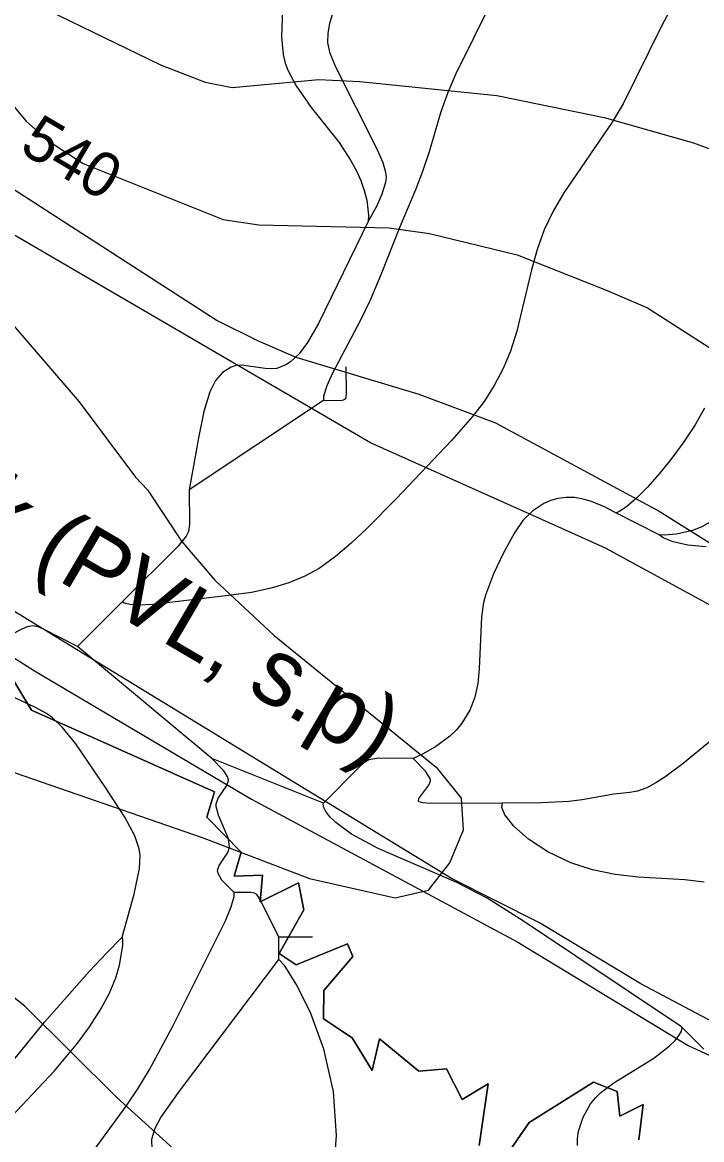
# Model space of a CAD drawing. Extents: x -709584 to -702006, y -1161789 to -1157496.
# Drawn here: x -707739.3 to -707587.5, y -1158652.2 to -1158402.5 of the extents above; entities that cross this region are included whole.
import ezdxf

# ---------------------------------------------------------------- set-up
doc = ezdxf.new("R2010")
doc.units = 0
for name, color, linetype in [('102_obvod PÚ', 7, 'Continuous'), ('103_hranice KÚ', 7, 'Continuous'), ('120_vrstevnice hlavní', 7, 'Continuous'), ('121_vrstevnice hlavní_popis', 7, 'Continuous'), ('122_vrstevnice základní', 7, 'Continuous'), ('408_BPEJ_linie', 7, 'Continuous'), ('411_akumulovaný odtok', 7, 'Continuous'), ('419_LPIS PB', 7, 'Continuous'), ('501_vodní tok', 7, 'Continuous'), ('502_vodní tok_popis', 7, 'Continuous')]:
    doc.layers.add(name, color=color, linetype=linetype)

msp = doc.modelspace()

# ---------------------------------------------------------------- linework, layer by layer
at = {"layer": '102_obvod PÚ'}
for points in [[(-707742.45, -1158547.56), (-707737.26, -1158556.26), (-707696.36, -1158574.46), (-707698.1, -1158580.17), (-707690.4, -1158587.99), (-707692, -1158593.37), (-707685.66, -1158593.1), (-707686.17, -1158599.07), (-707677.62, -1158594.82), (-707676.43, -1158600.89), (-707681.92, -1158610.62), (-707678.08, -1158613.16), (-707666.66, -1158608.46), (-707665.49, -1158611.31), (-707671.96, -1158618.92), (-707672.01, -1158625.25), (-707665.63, -1158629.52), (-707661.12, -1158636.78), (-707659.5, -1158629.71), (-707650.73, -1158636.92), (-707644.54, -1158636.41), (-707640.99, -1158643.28), (-707635.2, -1158639.74), (-707637.25, -1158653.58)], [(-707631.56, -1158656.38), (-707626.02, -1158648.43), (-707611.7, -1158639.4), (-707606.35, -1158641.46), (-707605.81, -1158647), (-707600.56, -1158644.4), (-707601.55, -1158652.3)]]:
    msp.add_lwpolyline(points, dxfattribs=at)
at = {"layer": '103_hranice KÚ'}
for points in [[(-707637.25, -1158653.58), (-707635.2, -1158639.74), (-707640.99, -1158643.28), (-707644.54, -1158636.41), (-707650.73, -1158636.92), (-707659.5, -1158629.71), (-707661.12, -1158636.78), (-707665.63, -1158629.52), (-707672.01, -1158625.25), (-707671.96, -1158618.92), (-707665.49, -1158611.31), (-707666.66, -1158608.46), (-707678.08, -1158613.16), (-707681.92, -1158610.62), (-707676.43, -1158600.89), (-707677.62, -1158594.82), (-707686.17, -1158599.07), (-707685.66, -1158593.1), (-707692, -1158593.37), (-707690.4, -1158587.99), (-707698.1, -1158580.17), (-707696.36, -1158574.46), (-707737.26, -1158556.26), (-707742.45, -1158547.56)], [(-707637.25, -1158653.58), (-707635.2, -1158639.74), (-707640.99, -1158643.28), (-707644.54, -1158636.41), (-707650.73, -1158636.92), (-707659.5, -1158629.71), (-707661.12, -1158636.78), (-707665.63, -1158629.52), (-707672.01, -1158625.25), (-707671.96, -1158618.92), (-707665.49, -1158611.31), (-707666.66, -1158608.46), (-707678.08, -1158613.16), (-707681.92, -1158610.62), (-707676.43, -1158600.89), (-707677.62, -1158594.82), (-707686.17, -1158599.07), (-707685.66, -1158593.1), (-707692, -1158593.37), (-707690.4, -1158587.99), (-707698.1, -1158580.17), (-707696.36, -1158574.46), (-707737.26, -1158556.26), (-707742.45, -1158547.56)], [(-707601.55, -1158652.3), (-707600.56, -1158644.4), (-707605.81, -1158647), (-707606.35, -1158641.46), (-707611.7, -1158639.4), (-707626.02, -1158648.43), (-707631.56, -1158656.38)], [(-707601.55, -1158652.3), (-707600.56, -1158644.4), (-707605.81, -1158647), (-707606.35, -1158641.46), (-707611.7, -1158639.4), (-707626.02, -1158648.43), (-707631.56, -1158656.38)]]:
    msp.add_lwpolyline(points, dxfattribs=at)
at = {"layer": '120_vrstevnice hlavní'}
msp.add_lwpolyline([(-707764.46, -1158399.84), (-707752.46, -1158409.27), (-707745.31, -1158416.42), (-707738.46, -1158424.56), (-707733.6, -1158428.84), (-707725.74, -1158433.99), (-707694.45, -1158446.56), (-707686.45, -1158447.7), (-707657.31, -1158448.42), (-707648.31, -1158449.7), (-707628.7, -1158454.43), (-707609.02, -1158462.28), (-707599.59, -1158466.28), (-707577.16, -1158480.7)], dxfattribs=at)
at = {"layer": '122_vrstevnice základní'}
for points in [[(-707907.18, -1158326.41), (-707901.6, -1158337.84), (-707895.75, -1158346.41), (-707887.46, -1158355.13), (-707880.32, -1158360.84), (-707873.32, -1158365.41), (-707863.32, -1158370.7), (-707843.32, -1158379.56), (-707811.03, -1158398.27), (-707775.03, -1158417.99), (-707695.74, -1158469.13), (-707686.74, -1158473.56), (-707678.17, -1158477.28), (-707650.74, -1158485.56), (-707633.59, -1158491.99)], [(-707733.6, -1158399.7), (-707708.45, -1158411.99), (-707698.45, -1158415.84), (-707692.45, -1158416.99), (-707673.02, -1158415.27), (-707663.88, -1158415.7), (-707633.31, -1158418.84), (-707609.31, -1158423.7), (-707589.31, -1158429.42), (-707579.31, -1158433.13)], [(-707746.88, -1158463.85), (-707726.6, -1158487.28), (-707714.03, -1158504.13), (-707711.31, -1158506.99), (-707703.74, -1158518.42), (-707696.31, -1158527.14), (-707683.02, -1158539.56), (-707646.8, -1158568.99), (-707641.17, -1158575.99)], [(-707633.59, -1158491.99), (-707597.02, -1158511.71), (-707579.02, -1158522.99), (-707565.16, -1158533.28), (-707555.73, -1158542.85), (-707538.59, -1158568.71), (-707531.87, -1158581.28), (-707522.02, -1158603.28), (-707514.59, -1158612.57), (-707503.87, -1158622.57), (-707484.87, -1158637), (-707469.01, -1158645.43), (-707460.44, -1158651), (-707449.01, -1158657.28), (-707440.58, -1158663.71), (-707435.01, -1158670), (-707431.87, -1158676.28)], [(-707868.75, -1158527.14), (-707856.18, -1158533.71), (-707831.03, -1158544.42), (-707816.75, -1158548.85), (-707796.74, -1158553.85), (-707785.32, -1158556.14), (-707761.05, -1158563.32), (-707699.13, -1158584.7), (-707675.14, -1158593.86), (-707655.96, -1158598.22), (-707648.54, -1158596.47), (-707643.75, -1158590.37), (-707640.69, -1158582.95), (-707641.17, -1158575.99)], [(-707583.31, -1158756.15), (-707591.88, -1158757.57), (-707597.59, -1158757.72), (-707603.31, -1158757), (-707614.73, -1158752.57), (-707620.73, -1158749), (-707629.02, -1158742.72), (-707635.59, -1158736.72), (-707655.59, -1158714.43), (-707679.02, -1158683), (-707692.31, -1158667.28), (-707701.6, -1158657.86), (-707718.17, -1158642.86), (-707738.74, -1158622.43), (-707751.88, -1158612.14), (-707762.03, -1158605.42), (-707774.74, -1158598.28), (-707792.74, -1158590.57), (-707815.6, -1158583.57), (-707855.6, -1158572.85), (-707869.89, -1158566.85), (-707893.75, -1158553.56), (-707918.46, -1158537.99)]]:
    msp.add_lwpolyline(points, dxfattribs=at)
at = {"layer": '408_BPEJ_linie'}
msp.add_lwpolyline([(-707564, -1158544.5), (-707609, -1158520), (-707620.24, -1158514.97), (-707661.5, -1158496.5), (-707846.5, -1158388.5), (-707862, -1158376), (-707894.5, -1158354.5), (-707897.13, -1158352.84), (-707897.93, -1158352.24)], dxfattribs=at)
at = {"layer": '411_akumulovaný odtok'}
for p, q in [((-707671.99, -1158487), (-707701.99, -1158507)), ((-707596.99, -1158517), (-707606.99, -1158512)), ((-707716.99, -1158532), (-707726.99, -1158542)), ((-707696.99, -1158567), (-707726.99, -1158542)), ((-707671.99, -1158577), (-707696.99, -1158567)), ((-707674.49, -1158607), (-707681.99, -1158607)), ((-707681.99, -1158612), (-707681.99, -1158607)), ((-707586.99, -1158632), (-707591.99, -1158627))]:
    msp.add_line(p, q, dxfattribs=at)
for points in [[(-707676.99, -1158349.5), (-707681.19, -1158399.57), (-707681.36, -1158405.72), (-707681.01, -1158409.67), (-707680.57, -1158411.57), (-707679.93, -1158413.32), (-707678.13, -1158416.66), (-707674.74, -1158421.46), (-707668.54, -1158429.32), (-707665.94, -1158433.27), (-707664.73, -1158435.5), (-707663.69, -1158437.79), (-707662.89, -1158440.05), (-707662.36, -1158442.19), (-707661.93, -1158445.6), (-707661.99, -1158447)], [(-707666.99, -1158392), (-707669.38, -1158398.62), (-707670.65, -1158402.68), (-707671.07, -1158404.85), (-707671.13, -1158406.94), (-707670.66, -1158409.13), (-707669.36, -1158412.37), (-707660.14, -1158430.58), (-707658.74, -1158433.79), (-707658.12, -1158435.93), (-707658.02, -1158437.06), (-707658.15, -1158438.26), (-707658.94, -1158440.88), (-707660.09, -1158443.45), (-707661.99, -1158447)], [(-707591.44, -1158393.8), (-707596.46, -1158403.31), (-707605.04, -1158420.64), (-707607.5, -1158424.74), (-707618.31, -1158440.58), (-707620.71, -1158444.66), (-707622.73, -1158448.88), (-707624.28, -1158453.26), (-707625.51, -1158457.77), (-707628.77, -1158471.53), (-707630.22, -1158475.99), (-707631.88, -1158479.87), (-707633.87, -1158483.61), (-707636.14, -1158487.19), (-707638.69, -1158490.61), (-707643.39, -1158495.91), (-707655.69, -1158508.89), (-707662.37, -1158515.68), (-707665.79, -1158518.89), (-707669.32, -1158521.87), (-707673, -1158524.53), (-707676.15, -1158526.29), (-707679.75, -1158527.79), (-707683.69, -1158528.98), (-707688.11, -1158529.89), (-707692.62, -1158530.53), (-707710.08, -1158532.61), (-707713.37, -1158532.74), (-707715.31, -1158532.58), (-707716.56, -1158532.3), (-707716.99, -1158532)], [(-707634.48, -1158397.85), (-707642.49, -1158414.12), (-707644.23, -1158418.13), (-707645.77, -1158422.5), (-707648.41, -1158431.42), (-707649.85, -1158435.83), (-707651.44, -1158439.88), (-707654.97, -1158448.15), (-707659.16, -1158458.94), (-707661.58, -1158464.59), (-707663.83, -1158469.21), (-707669.97, -1158480.91), (-707671.25, -1158483.73), (-707672, -1158486.05), (-707671.99, -1158487)], [(-707661.99, -1158447), (-707673.15, -1158469.78), (-707675.6, -1158474.07), (-707677.47, -1158476.59), (-707679.29, -1158478.31), (-707680.28, -1158478.98), (-707682.4, -1158479.83), (-707683.68, -1158479.94), (-707685.01, -1158479.85), (-707690.35, -1158479.1), (-707691.61, -1158479.21), (-707692.66, -1158479.53), (-707694.57, -1158480.74), (-707696.15, -1158482.52), (-707697.43, -1158485.06), (-707698.75, -1158489.47), (-707699.86, -1158494.95), (-707701.99, -1158507)], [(-707546.99, -1158447), (-707552.06, -1158459.6), (-707554.75, -1158467.1), (-707556.06, -1158472.25), (-707557.1, -1158481.35), (-707557.77, -1158484.83), (-707558.34, -1158486.47), (-707560.02, -1158489.46), (-707563.41, -1158493.59), (-707568.52, -1158498.86), (-707580.41, -1158510.49), (-707583.55, -1158513.02), (-707587.48, -1158515.27), (-707589.56, -1158516.08), (-707593.16, -1158516.88), (-707595.89, -1158517.07), (-707596.99, -1158517)], [(-707666.99, -1158479.5), (-707666.95, -1158485.54), (-707667.12, -1158486.62), (-707667.54, -1158486.95), (-707668.19, -1158487.05), (-707671.99, -1158487)], [(-707586.86, -1158488.71), (-707588.98, -1158492.44), (-707591.47, -1158496.25), (-707594.16, -1158499.92), (-707596.92, -1158503.33), (-707599.62, -1158506.35), (-707602.1, -1158508.84), (-707604.24, -1158510.69), (-707605.88, -1158511.79), (-707606.64, -1158512.09), (-707606.99, -1158512)], [(-707701.99, -1158507), (-707701.94, -1158514.67), (-707702.21, -1158516.32), (-707702.66, -1158517.35), (-707704.58, -1158519.67), (-707716.99, -1158532)], [(-707606.99, -1158512), (-707609.05, -1158510.88), (-707612.15, -1158509.59), (-707613.98, -1158509.05), (-707615.89, -1158508.72), (-707617.8, -1158508.67), (-707619.64, -1158508.9), (-707621.31, -1158509.35), (-707622.74, -1158509.99), (-707625.24, -1158511.64), (-707627.44, -1158513.86), (-707629.33, -1158516.59), (-707631.8, -1158521.07), (-707634, -1158525.73), (-707635.79, -1158530.5), (-707636.22, -1158532.13), (-707636.72, -1158535.37), (-707637.2, -1158546.97), (-707637.51, -1158550.24), (-707638.19, -1158553.32), (-707639.29, -1158556.2), (-707641.07, -1158559.15), (-707642.32, -1158560.65), (-707643.76, -1158562.05), (-707646.95, -1158564.39), (-707649.89, -1158566.03), (-707651.99, -1158567)], [(-707586.5, -1158519.7), (-707590.58, -1158519.32), (-707593.86, -1158518.56), (-707596.08, -1158517.71), (-707596.99, -1158517)], [(-707726.99, -1158542), (-707734.59, -1158538.14), (-707735.79, -1158537.63), (-707736.99, -1158537.38), (-707738.19, -1158537.63), (-707739.39, -1158538.14), (-707746.99, -1158542)], [(-707716.99, -1158607), (-707714.3, -1158597.34), (-707713.13, -1158591.63), (-707713.01, -1158588.64), (-707713.19, -1158587.2), (-707714.15, -1158584.32), (-707716.42, -1158580.14), (-707720.89, -1158573.27), (-707727.38, -1158563.77), (-707730.37, -1158560), (-707732.65, -1158557.85), (-707733.88, -1158556.99), (-707736.54, -1158555.56), (-707742.11, -1158552.97), (-707743.47, -1158552.01), (-707744.69, -1158550.82), (-707745.67, -1158549.44), (-707746.29, -1158548.05), (-707746.7, -1158546.61), (-707747.05, -1158543.98), (-707746.99, -1158542)], [(-707585.48, -1158563.06), (-707591.63, -1158568.17), (-707595.72, -1158571.2), (-707597.76, -1158572.5), (-707599.79, -1158573.56), (-707601.82, -1158574.31), (-707603.58, -1158574.64), (-707607.13, -1158575.02), (-707614.17, -1158576.28), (-707617.16, -1158576.63), (-707623.22, -1158576.98), (-707631.99, -1158577)], [(-707691.99, -1158597), (-707694.69, -1158594.23), (-707695.57, -1158592.77), (-707695.72, -1158592.09), (-707695.35, -1158590.93), (-707693.42, -1158588.08), (-707692.99, -1158586.85), (-707693.24, -1158584.97), (-707695.5, -1158579.69), (-707696, -1158577.77), (-707695.98, -1158577.15), (-707695.55, -1158575.93), (-707693.62, -1158573.08), (-707693.25, -1158571.92), (-707693.4, -1158571.24), (-707694.28, -1158569.78), (-707696.99, -1158567)], [(-707651.99, -1158567), (-707659.63, -1158566.95), (-707661.85, -1158567.33), (-707662.97, -1158568.03), (-707664.01, -1158568.96), (-707671.99, -1158577)], [(-707631.99, -1158577), (-707648.12, -1158577.07), (-707649.83, -1158576.96), (-707650.61, -1158576.74), (-707650.8, -1158576.55), (-707650.69, -1158575.97), (-707648.44, -1158573.02), (-707648.09, -1158572.09), (-707648.13, -1158571.62), (-707649.18, -1158569.86), (-707651.99, -1158567)], [(-707591.99, -1158627), (-707627.32, -1158603.39), (-707635.47, -1158598.25), (-707642.25, -1158594.78), (-707659.76, -1158587.18), (-707665.74, -1158583.93), (-707669.26, -1158581.37), (-707670.58, -1158580.11), (-707671.49, -1158578.92), (-707671.93, -1158578.01), (-707672.08, -1158577.34), (-707671.99, -1158577)], [(-707586.93, -1158594.7), (-707591.27, -1158594.19), (-707601.7, -1158593.55), (-707606.83, -1158592.94), (-707611.9, -1158591.9), (-707616.73, -1158590.37), (-707621.88, -1158587.93), (-707626.2, -1158585.09), (-707629.47, -1158582.2), (-707631.5, -1158579.6), (-707632.17, -1158577.99), (-707631.99, -1158577)], [(-707726.83, -1158659.42), (-707716.11, -1158644.74), (-707713.51, -1158640.91), (-707710.96, -1158636.7), (-707705.71, -1158626.9), (-707693.94, -1158603.31), (-707692.63, -1158600.16), (-707691.96, -1158597.89), (-707691.99, -1158597)], [(-707681.99, -1158607), (-707686.11, -1158598.68), (-707686.94, -1158597.44), (-707687.39, -1158597.15), (-707688.22, -1158596.97), (-707691.99, -1158597)], [(-707966.99, -1158867), (-707915.12, -1158808.86), (-707900.8, -1158793.19), (-707891.08, -1158782.94), (-707881.07, -1158772.99), (-707862.77, -1158756.1), (-707852.95, -1158746.56), (-707838.55, -1158731.85), (-707810.1, -1158702.11), (-707795.66, -1158687.61), (-707785.77, -1158678.41), (-707780.67, -1158674.07), (-707768.74, -1158664.56), (-707763.63, -1158660.05), (-707758.33, -1158654.76), (-707752.73, -1158648.5), (-707734.33, -1158626.01), (-707724.28, -1158614.6), (-707720.51, -1158610.52), (-707716.99, -1158607)], [(-707824.49, -1158754.5), (-707796.05, -1158722.91), (-707789.1, -1158714.9), (-707784.62, -1158709.44), (-707780.33, -1158703.73), (-707776.24, -1158697.77), (-707756.68, -1158667.29), (-707752.68, -1158661.27), (-707748.51, -1158655.38), (-707746.32, -1158652.52), (-707741.77, -1158647.15), (-707732.13, -1158636.86), (-707726.87, -1158630.61), (-707724.28, -1158627.03), (-707721.91, -1158623.32), (-707719.92, -1158619.61), (-707718.42, -1158616.04), (-707717.59, -1158613.23), (-707716.87, -1158608.83), (-707716.85, -1158607.53), (-707716.99, -1158607)], [(-707716.99, -1158672), (-707714.44, -1158669.59), (-707712.18, -1158667.16), (-707710.13, -1158664.42), (-707709.41, -1158663.05), (-707709.01, -1158661.75), (-707708.97, -1158660.56), (-707710.26, -1158654.55), (-707710.37, -1158652.16), (-707709.65, -1158649.71), (-707708.37, -1158647.32), (-707704.21, -1158641.41), (-707681.99, -1158612)], [(-707669.84, -1158661.54), (-707669.08, -1158651.31), (-707669.75, -1158641.48), (-707671.92, -1158631.99), (-707674.95, -1158623.84), (-707678.11, -1158617.49), (-707680.68, -1158613.38), (-707681.99, -1158612)], [(-707615.27, -1158653.56), (-707615.26, -1158651.96), (-707615.03, -1158650.36), (-707613.99, -1158647.2), (-707612.33, -1158644.24), (-707611.26, -1158642.9), (-707610.02, -1158641.69), (-707607.16, -1158639.58), (-707598.18, -1158634.03), (-707594.73, -1158631.38), (-707593.42, -1158630.1), (-707592.5, -1158628.92), (-707592.03, -1158628.02), (-707591.87, -1158627.35), (-707591.99, -1158627)]]:
    msp.add_lwpolyline(points, dxfattribs=at)
at = {"layer": '419_LPIS PB'}
msp.add_lwpolyline([(-707910.07, -1158441.67), (-707883.16, -1158458.14), (-707838.11, -1158487.27), (-707780.05, -1158519.9), (-707736.6, -1158547.4), (-707688.1, -1158576.1), (-707628.58, -1158608.07), (-707590.54, -1158631.17), (-707549.65, -1158650.05)], dxfattribs=at)
at = {"layer": '501_vodní tok'}
msp.add_lwpolyline([(-707570.15, -1158633.83), (-707601.12, -1158617.43), (-707623.72, -1158603.76), (-707643.39, -1158593.84), (-707731.22, -1158540.19), (-707765.45, -1158519.26), (-707785.24, -1158508.3), (-707898.35, -1158445.64), (-707919.84, -1158425.46)], dxfattribs=at)

# ---------------------------------------------------------------- texts
at = {"layer": '121_vrstevnice hlavní_popis'}
msp.add_text('540', height=10, rotation=329.4682, dxfattribs=at).set_placement((-707740.3, -1158431.24))
at = {"layer": '502_vodní tok_popis'}
msp.add_text('Kostěnický potok (PVL, s.p)', height=15, rotation=329.5705, dxfattribs=at).set_placement((-707873.06, -1158444.01))

doc.saveas('drawing.dxf')
